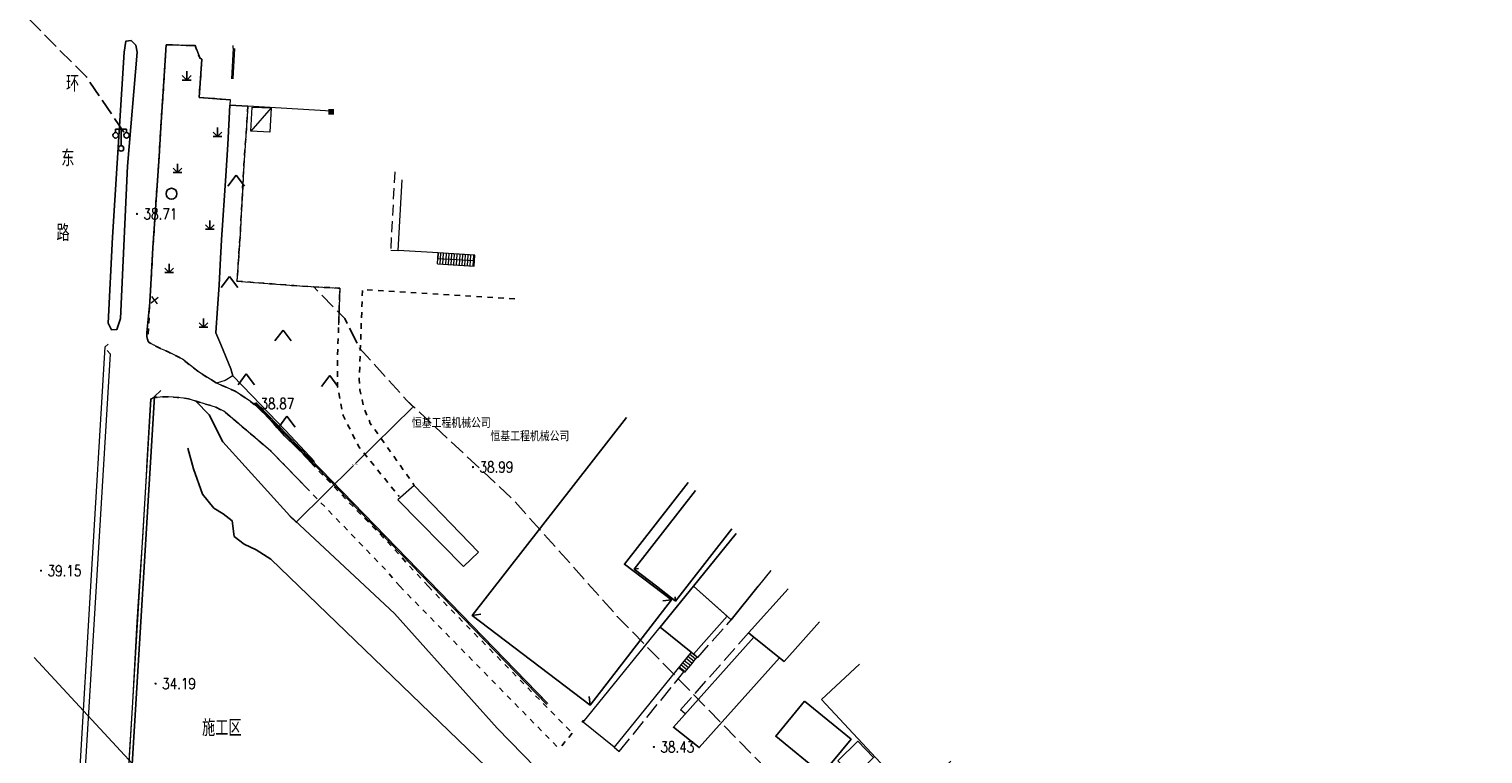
# Model space of a CAD drawing. Extents: x 39508475 to 39522402, y 3783947 to 3795549.
# Tile 278 of 323: x 39520054 to 39520320, y 3789469 to 3789602. Entities that reach past the tile are written whole.
import ezdxf
from ezdxf.enums import TextEntityAlignment as Align

# ---------------------------------------------------------------- set-up
doc = ezdxf.new("R2010")
doc.units = 0
doc.header["$PDSIZE"] = 0.2
for name, pattern in [('X0', [4, 3, -1]), ('X2', [10, 8, -2]), ('X5', [3, 2, -1]), ('X6', [2, 1, -1])]:
    doc.linetypes.add(name, pattern=pattern)
doc.layers.get('0').update_dxf_attribs({"linetype": 'CONTINUOUS'})
doc.layers.get('Defpoints').update_dxf_attribs({"linetype": 'CONTINUOUS'})
for name, color, linetype in [('DLDW', 14, 'CONTINUOUS'), ('DLSS', 4, 'CONTINUOUS'), ('DMTZ', 3, 'CONTINUOUS'), ('GCD', 1, 'CONTINUOUS'), ('JCDL_JMDX_F', 231, 'CONTINUOUS'), ('JCDL_JTX_F', 100, 'CONTINUOUS'), ('JCDL_ZBM', 3, 'CONTINUOUS'), ('JMD', 6, 'CONTINUOUS'), ('SXSS', 5, 'CONTINUOUS'), ('ZBTZ', 3, 'CONTINUOUS'), ('ZJ', 7, 'CONTINUOUS')]:
    doc.layers.add(name, color=color, linetype=linetype)
doc.layers.add('JCDL_ZBX', color=3, linetype='CONTINUOUS', lineweight=0)
doc.layers.add('管理边界', color=1, linetype='CONTINUOUS', lineweight=30)
doc.styles.add('HZ', font='rs', dxfattribs={"width": 0.8, "bigfont": 'hztxt'})
doc.styles.get("Standard").update_dxf_attribs({"font": 'txt', "width": 1.1})
doc.linetypes.add('10411', pattern='A,2,[150,AAA.SHX,S=1,R=0,X=0,Y=1],2,[151,AAA.SHX,S=1,R=0,X=0,Y=3],1e-11', length=4)
doc.linetypes.add('1161', pattern='A,0,[149,AAA.SHX,S=0.15,R=0,X=0,Y=0],-1.6', length=1.6)
doc.linetypes.add('X19', pattern='A,4.5,[145,symbolx.shx,S=1,R=0,X=0,Y=1],4.5,-0.5,[146,symbolx.shx,S=1,R=0,X=0,Y=0],-0.5', length=10)
doc.linetypes.add('X35', pattern='A,2,[150,AAA.SHX,S=1,R=0,X=0,Y=1],2,[177,AAA.SHX,S=1,R=0,X=0,Y=0.8],1e-09', length=4)
doc.linetypes.add('X4', pattern='A,0,-1e-09,[149,symbolx.shx,S=0.15,R=0,X=0,Y=0],-1.6', length=1.6)
doc.dimstyles.get("Standard").update_dxf_attribs({"dimtxt": 0.18, "dimasz": 0.18, "dimexe": 0.18, "dimexo": 0.0625, "dimgap": 0.09, "dimtad": 0, "dimtih": 1, "dimtoh": 1, "dimdec": 4, "dimzin": 0, "dimdsep": 46, "dimtxsty": 'Standard', "dimcen": 0.09, "dimadec": 0, "dimazin": 0, "dimtfac": 1, "dimtdec": 4, "dimtofl": 0, "dimtmove": 0, "dimatfit": 3, "dimfxl": 1, "dimtolj": 1, "dimtzin": 0, "dimarcsym": 0})

# ---------------------------------------------------------------- blocks, each defined once
blk = doc.blocks.new('9420003')
at = {"color": 0, "linetype": 'Continuous'}
for p, q in [((-1.5, -2), (0, 0)), ((0, 0), (1.5, -2))]:
    blk.add_line(p, q, dxfattribs=at)
blk = doc.blocks.new('9530003')
at = {"color": 0}
for p, q in [((-0.8, 0), (0.8, 0)), ((0, 0), (0, 1.6))]:
    blk.add_line(p, q, dxfattribs=at)
at = {"color": 0, "linetype": 'Continuous'}
for points in [[(0, 0), (-0.8, 0.8)], [(0, 0), (0.8, 0.8)]]:
    blk.add_lwpolyline(points, dxfattribs=at)
blk = doc.blocks.new('2360200')
at = {"color": 0, "const_width": 1}
blk.add_lwpolyline([(-0.5, 0), (0.5, 0)], dxfattribs=at)
blk = doc.blocks.new('5820000')
at = {"color": 0, "linetype": 'Continuous'}
blk.add_circle((0, 0), 1, dxfattribs=at)
blk = doc.blocks.new('3521000')
at = {"color": 0}
for p, q in [((-1, 3.5), (1, 3.5)), ((0, 0.5), (0, 3.5))]:
    blk.add_line(p, q, dxfattribs=at)
at = {"color": 0, "linetype": 'Continuous', "flags": 128}
for points in [[(-1, 3.5), (-1, 2.9)], [(1, 3.5), (1, 2.9)]]:
    blk.add_lwpolyline(points, dxfattribs=at)
at = {"color": 0}
for centre in [(-1, 2.4), (1, 2.4), (0, 0)]:
    blk.add_circle(centre, 0.5, dxfattribs=at)
blk = doc.blocks.new('gc200')
at = {"const_width": 0.2}
blk.add_lwpolyline([(-0.1, 0, 1), (0.1, 0, 1)], format="xyb", close=True, dxfattribs=at)
blk = doc.blocks.new('*D333')
at = {"layer": 'Defpoints', "color": 0, "linetype": 'Continuous', "transparency": 16777216}
for p in [(39520123.06, 3789533.95), (39520124.22, 3789532.78), (39520101.67, 3789512.88)]:
    blk.add_point(p, dxfattribs=at)
at = {"layer": '管理边界', "color": 0, "linetype": 'Continuous', "lineweight": -2, "transparency": 16777216}
for p, q in [((39520124.09, 3789532.65), (39520113.7, 3789522.42)), ((39520123.11, 3789533.9), (39520124.34, 3789532.65)), ((39520102.95, 3789511.84), (39520113.33, 3789522.06)), ((39520101.71, 3789512.84), (39520102.95, 3789511.58))]:
    blk.add_line(p, q, dxfattribs=at)
at = {"layer": '管理边界', "color": 0, "linetype": 'Continuous', "transparency": 16777216}
for points in [[(39520124.07, 3789532.67), (39520124.11, 3789532.63), (39520124.22, 3789532.78)], [(39520102.93, 3789511.86), (39520102.97, 3789511.82), (39520102.82, 3789511.71)]]:
    blk.add_solid(points, dxfattribs=at)
at = {"layer": '管理边界', "color": 0, "linetype": 'Continuous', "transparency": 16777216, "insert": (39520113.52, 3789522.24), "char_height": 0.18, "attachment_point": 5}
blk.add_mtext('\\A1;30.0279', dxfattribs=at)

msp = doc.modelspace()

# ---------------------------------------------------------------- linework, layer by layer
at = {"layer": 'DLDW', "lineweight": 0}
msp.add_lwpolyline([(39520091.342, 3789598.322), (39520091.36582, 3789598.82143)], dxfattribs=at)
at = {"layer": 'DLSS', "linetype": 'Continuous'}
for q in [(39520078.1586, 3789535.7653), (39520070.17053, 3789421.69449)]:
    msp.add_line((39520076.9614, 3789534.70383), q, dxfattribs=at)
at = {"layer": 'DLSS', "linetype": 'Continuous', "lineweight": 0}
for points in [[(39520089.972, 3789588.984), (39520085.124, 3789589.32), (39520085.64, 3789596.34), (39520085.292, 3789596.46), (39520084.38, 3789598.812), (39520083.287, 3789598.842), (39520082.743, 3789598.857), (39520080.247, 3789598.925), (39520079.938, 3789598.934), (39520079.136, 3789598.956), (39520078.128, 3789583.872), (39520077.803, 3789578.539), (39520076.687, 3789561.859), (39520076.111, 3789551.863), (39520075.583, 3789546.391), (39520075.547, 3789545.635), (39520075.763, 3789544.831)], [(39520074.244, 3789500), (39520074.827, 3789508.867), (39520075.491, 3789520.242), (39520075.643, 3789522.847), (39520076.279, 3789534.235)], [(39520070.09, 3789431.124), (39520070.299, 3789434.895), (39520071.755, 3789458.455), (39520073.051, 3789478.735), (39520073.819, 3789493.519), (39520074.244, 3789500)]]:
    msp.add_lwpolyline(points, dxfattribs=at)
at = {"layer": 'DLSS', "linetype": 'X6', "flags": 128}
for points in [[(39520089.9718, 3789588.98409), (39520085.1238, 3789589.32009), (39520085.6398, 3789596.34009), (39520085.2918, 3789596.46009), (39520084.3798, 3789598.81209), (39520083.2868, 3789598.84209), (39520082.7428, 3789598.85709), (39520080.2468, 3789598.92509), (39520079.9378, 3789598.93409), (39520079.1358, 3789598.95609), (39520078.1278, 3789583.87209), (39520077.8028, 3789578.53909), (39520076.6868, 3789561.85909), (39520076.1108, 3789551.86309), (39520076.1108, 3789551.86309), (39520076.1108, 3789551.86309), (39520075.7628, 3789544.83109)], [(39520094.0408, 3789587.73109), (39520093.2958, 3789576.97309), (39520092.6358, 3789564.45709), (39520092.0358, 3789555.78109), (39520102.4878, 3789554.95309), (39520110.8038, 3789554.47309), (39520110.3718, 3789540.93709), (39520110.4078, 3789536.47309), (39520111.4278, 3789531.19309), (39520114.2838, 3789525.51709), (39520121.6518, 3789516.40909)], [(39520142.74173, 3789552.51402), (39520125.6208, 3789553.59009), (39520114.9648, 3789554.23809), (39520114.3648, 3789537.87009), (39520114.4848, 3789535.90209), (39520114.8688, 3789534.07809), (39520115.1808, 3789532.71009), (39520116.3808, 3789529.78209), (39520124.4078, 3789518.44709)], [(39520126.9348, 3789500.00009), (39520124.7098, 3789502.42709), (39520121.9508, 3789505.47109), (39520118.7468, 3789508.92709), (39520115.5548, 3789512.21509), (39520112.5428, 3789515.23909), (39520109.6028, 3789518.41909), (39520106.7348, 3789521.27509), (39520103.7468, 3789524.55109), (39520100.7588, 3789527.44309), (39520098.0708, 3789530.45509), (39520095.5748, 3789532.93909), (39520094.5188, 3789533.77909), (39520091.6988, 3789535.65109), (39520088.3268, 3789537.12709), (39520085.0268, 3789539.19109), (39520082.0628, 3789541.53109), (39520079.4828, 3789542.85109), (39520079.0268, 3789543.03809), (39520078.1388, 3789543.40309), (39520077.3438, 3789543.81609), (39520076.9018, 3789544.04509), (39520076.8668, 3789544.06309), (39520075.9908, 3789544.53109), (39520075.7628, 3789544.83109)], [(39520121.7538, 3789500.00009), (39520119.2098, 3789502.98709), (39520098.1858, 3789524.78509), (39520089.6168, 3789532.02609), (39520088.1168, 3789532.74609), (39520083.9288, 3789534.04209), (39520083.1608, 3789534.23409), (39520082.2848, 3789534.39009), (39520081.1088, 3789534.53409), (39520080.4008, 3789534.58209), (39520079.5368, 3789534.63009), (39520078.0248, 3789534.58209), (39520077.4008, 3789534.52209), (39520076.9614, 3789534.70383)], [(39520121.7538, 3789500.00009), (39520150.8988, 3789470.28909)], [(39520126.9348, 3789500.00009), (39520153.2548, 3789473.17009)], [(39520153.2548, 3789473.17009), (39520152.0768, 3789471.73009), (39520150.8988, 3789470.28909)]]:
    msp.add_lwpolyline(points, dxfattribs=at)
at = {"layer": 'DLSS', "linetype": 'X6', "lineweight": 0}
msp.add_lwpolyline([(39520094.041, 3789587.731), (39520093.296, 3789576.973), (39520092.636, 3789564.457), (39520092.036, 3789555.781), (39520102.488, 3789554.953), (39520110.804, 3789554.473), (39520110.58963, 3789547.75602)], dxfattribs=at)
at = {"layer": 'DLSS', "linetype": 'X2', "lineweight": 20}
msp.add_lwpolyline([(39520106.07814, 3789521.99517), (39520103.747, 3789524.551), (39520100.759, 3789527.443), (39520098.071, 3789530.455), (39520095.575, 3789532.939), (39520094.519, 3789533.779), (39520091.699, 3789535.651), (39520088.327, 3789537.127), (39520085.027, 3789539.191), (39520082.063, 3789541.531), (39520079.483, 3789542.851), (39520079.027, 3789543.038), (39520078.139, 3789543.403), (39520077.344, 3789543.816), (39520076.902, 3789544.045), (39520076.867, 3789544.063), (39520075.991, 3789544.531), (39520075.763, 3789544.831)], dxfattribs=at)
at = {"layer": 'DLSS', "color": 114, "linetype": 'X4', "lineweight": 0, "true_color": 0x009944}
msp.add_lwpolyline([(39520091.267, 3789538.479), (39520089.896, 3789537.584), (39520088.327, 3789537.127)], dxfattribs=at)
at = {"layer": 'DLSS', "linetype": 'Continuous', "lineweight": 20}
msp.add_lwpolyline([(39520105.27883, 3789517.43105), (39520098.186, 3789524.785), (39520089.617, 3789532.026), (39520088.117, 3789532.746), (39520083.929, 3789534.042), (39520083.161, 3789534.234), (39520082.285, 3789534.39), (39520081.109, 3789534.534), (39520080.401, 3789534.582), (39520079.537, 3789534.63), (39520078.025, 3789534.582), (39520077.401, 3789534.522), (39520076.279, 3789534.235)], dxfattribs=at)
at = {"layer": 'DMTZ', "color": 1, "linetype": 'X0', "flags": 128}
for points in [[(39520071.35447, 3789583.02443), (39520064.56353, 3789593.07924), (39520034.25204, 3789623.56716), (39520024.92524, 3789633.56761), (39520011.7538, 3789647.28544), (39520002.27759, 3789660.49887), (39519979.75753, 3789680.4378), (39519960.67505, 3789699.9324), (39519940.34134, 3789722.91636), (39519896.32097, 3789767.73896), (39519846.8099, 3789820.17011)], [(39520191.44902, 3789463.76391), (39520161.4846, 3789494.50551), (39520142.2916, 3789516.03412), (39520123.06363, 3789533.94911), (39520114.42902, 3789543.50939), (39520111.72011, 3789548.92235), (39520106.01817, 3789554.78189)]]:
    msp.add_lwpolyline(points, dxfattribs=at)
at = {"layer": 'DMTZ', "linetype": '10411', "flags": 128}
msp.add_lwpolyline([(39520169.966, 3789442.824), (39520139.53569, 3789474.04358), (39520120.82376, 3789495.03257), (39520101.66684, 3789512.88136), (39520089.42845, 3789526.43176), (39520086.97458, 3789531.33511), (39520084.5178, 3789533.85979)], dxfattribs=at)
at = {"layer": 'DMTZ', "linetype": 'X35', "lineweight": 0}
msp.add_lwpolyline([(39520133.4078, 3789503.61509), (39520136.1458, 3789506.24909), (39520124.4078, 3789518.44709), (39520121.4078, 3789515.80709), (39520133.4078, 3789503.61509)], dxfattribs=at)
at = {"layer": 'JCDL_JMDX_F', "linetype": 'Continuous', "lineweight": 0}
for points in [[(39520076.344, 3789551.775), (39520077.641, 3789552.825)], [(39520077.517, 3789551.652), (39520076.468, 3789552.948)], [(39520154.97799, 3789475.36421), (39520155.2614, 3789475.14371)], [(39520155.13152, 3789475.56152), (39520155.41492, 3789475.34101)]]:
    msp.add_lwpolyline(points, dxfattribs=at)
at = {"layer": 'JCDL_JTX_F', "linetype": 'Continuous', "lineweight": 0}
for points in [[(39520065.37448, 3789500), (39520067.946, 3789543.737)], [(39520067.946, 3789543.73699), (39520068.54391, 3789544.2685)], [(39520068.86, 3789542.494), (39520068.32926, 3789543.09259)], [(39520068.86, 3789542.494), (39520066.30648, 3789500)], [(39520074.3095, 3789500), (39520076.363, 3789534.17301)], [(39520076.363, 3789534.17301), (39520076.96159, 3789534.70374)], [(39520061.364, 3789431.789), (39520065.37448, 3789500)], [(39520066.30648, 3789500), (39520062.137, 3789430.61399)], [(39520069.63999, 3789422.293), (39520074.3095, 3789500)]]:
    msp.add_lwpolyline(points, dxfattribs=at)
at = {"layer": 'JCDL_ZBM', "linetype": 'Continuous', "lineweight": 0}
for points in [[(39520090.755, 3789587.919), (39520090.352, 3789580.711), (39520089.983, 3789575.031), (39520089.239, 3789563.307), (39520088.987, 3789558.759), (39520088.783, 3789555.051), (39520088.471, 3789550.815), (39520088.183, 3789546.315), (39520089.059, 3789544.179), (39520090.931, 3789539.751), (39520091.267, 3789538.479), (39520089.896, 3789537.584), (39520088.327, 3789537.127), (39520085.027, 3789539.191), (39520082.063, 3789541.531), (39520079.483, 3789542.851), (39520079.027, 3789543.038), (39520078.139, 3789543.403), (39520077.344, 3789543.816), (39520076.902, 3789544.045), (39520076.867, 3789544.063), (39520075.991, 3789544.531), (39520075.763, 3789544.831), (39520075.547, 3789545.635), (39520075.583, 3789546.391), (39520076.111, 3789551.863), (39520076.687, 3789561.859), (39520077.803, 3789578.539), (39520078.128, 3789583.872), (39520079.136, 3789598.956), (39520079.938, 3789598.934), (39520080.247, 3789598.925), (39520083.287, 3789598.842), (39520084.38, 3789598.812), (39520085.292, 3789596.46), (39520085.64, 3789596.34), (39520085.124, 3789589.32), (39520089.972, 3789588.984), (39520090.812, 3789588.937), (39520090.755, 3789587.919)], [(39520106.22043, 3789522.80767), (39520100.879, 3789528.471), (39520094.747, 3789534.867), (39520091.267, 3789538.479), (39520090.931, 3789539.751), (39520089.059, 3789544.179), (39520088.183, 3789546.315), (39520088.471, 3789550.815), (39520088.783, 3789555.051), (39520088.987, 3789558.759), (39520089.239, 3789563.307), (39520089.983, 3789575.031), (39520090.352, 3789580.711), (39520090.755, 3789587.919)], [(39520090.755, 3789587.919), (39520094.041, 3789587.731), (39520093.296, 3789576.973), (39520092.636, 3789564.457), (39520092.036, 3789555.781), (39520102.488, 3789554.953), (39520110.804, 3789554.473), (39520110.58963, 3789547.75602)]]:
    msp.add_lwpolyline(points, dxfattribs=at)
at = {"layer": 'JCDL_ZBX', "color": 114, "linetype": 'X4', "lineweight": 0, "true_color": 0x009944}
msp.add_lwpolyline([(39520091.2668, 3789538.47909), (39520089.8958, 3789537.58409), (39520088.3268, 3789537.12709)], dxfattribs=at)
at = {"layer": 'JMD', "linetype": 'Continuous'}
for p, q in [((39520098.80395, 3789529.84676), (39520098.98355, 3789530.02068)), ((39520105.76048, 3789522.66298), (39520105.94007, 3789522.8369)), ((39520109.23874, 3789519.07109), (39520109.41834, 3789519.24501)), ((39520112.71701, 3789515.4792), (39520112.8966, 3789515.65312)), ((39520116.19527, 3789511.88731), (39520116.37487, 3789512.06122)), ((39520119.67354, 3789508.29542), (39520119.85313, 3789508.46933)), ((39520123.1518, 3789504.70353), (39520123.3314, 3789504.87744)), ((39520126.63007, 3789501.11164), (39520126.80966, 3789501.28555)), ((39520130.10833, 3789497.51975), (39520130.28792, 3789497.69366)), ((39520171.40317, 3789497.53278), (39520169.81743, 3789497.31966)), ((39520133.58659, 3789493.92786), (39520133.76619, 3789494.10177)), ((39520134.96337, 3789494.67179), (39520136.54996, 3789494.8785)), ((39520137.06486, 3789490.33597), (39520137.24445, 3789490.50988)), ((39520140.54312, 3789486.74408), (39520140.72272, 3789486.91799)), ((39520144.02139, 3789483.15219), (39520144.20098, 3789483.3261)), ((39520147.49965, 3789479.5603), (39520147.67925, 3789479.73421)), ((39520156.53491, 3789478.30192), (39520156.32473, 3789479.88806))]:
    msp.add_line(p, q, dxfattribs=at)
at = {"layer": 'JMD', "color": 6, "linetype": 'Continuous'}
msp.add_line((39520054.99697, 3789486.97539), (39520077.80025, 3789462.39063), dxfattribs=at)
at = {"layer": 'JMD', "linetype": 'Continuous', "lineweight": 0}
for points in [[(39520091.342, 3789598.322), (39520091.025, 3789592.761)], [(39520091.591, 3789598.308), (39520091.274, 3789592.747)], [(39520094.807, 3789587.589), (39520098.253, 3789587.415), (39520098.029, 3789582.983), (39520094.583, 3789583.158), (39520094.807, 3789587.589)], [(39520098.253, 3789587.415), (39520094.583, 3789583.158)], [(39520135.19553, 3789560.51488), (39520128.7788, 3789560.91509), (39520121.4868, 3789561.36909), (39520122.22309, 3789574.2689)], [(39520128.6498, 3789558.91909), (39520135.3358, 3789558.50309), (39520135.4648, 3789560.49809), (39520128.7788, 3789560.91509), (39520128.7148, 3789559.91709), (39520135.3908, 3789559.52309)], [(39520128.6498, 3789558.91909), (39520128.7748, 3789560.91509)], [(39520128.6498, 3789558.91909), (39520128.7088, 3789559.91709)], [(39520129.1488, 3789558.88809), (39520129.2728, 3789560.88409)], [(39520129.1488, 3789558.88809), (39520129.2078, 3789559.88809)], [(39520129.6478, 3789558.85709), (39520129.7718, 3789560.85309)], [(39520129.6478, 3789558.85709), (39520129.7068, 3789559.85809)], [(39520130.1468, 3789558.82609), (39520130.2708, 3789560.82209)], [(39520130.1468, 3789558.82609), (39520130.2058, 3789559.82909)], [(39520130.6458, 3789558.79509), (39520130.7698, 3789560.79109)], [(39520130.6458, 3789558.79509), (39520130.7048, 3789559.80009)], [(39520131.1448, 3789558.76409), (39520131.2688, 3789560.76009)], [(39520131.1448, 3789558.76409), (39520131.2038, 3789559.77009)], [(39520131.6438, 3789558.73309), (39520131.7678, 3789560.72909)], [(39520131.6438, 3789558.73309), (39520131.7028, 3789559.74109)], [(39520132.1428, 3789558.70209), (39520132.2668, 3789560.69709)], [(39520132.1428, 3789558.70209), (39520132.2028, 3789559.71109)], [(39520132.6418, 3789558.67109), (39520132.7658, 3789560.66609)], [(39520132.6418, 3789558.67109), (39520132.7018, 3789559.68209)], [(39520133.1408, 3789558.64009), (39520133.2648, 3789560.63509)], [(39520133.1408, 3789558.64009), (39520133.2008, 3789559.65209)], [(39520133.6398, 3789558.60909), (39520133.7638, 3789560.60409)], [(39520133.6398, 3789558.60909), (39520133.6998, 3789559.62309)], [(39520134.1388, 3789558.57709), (39520134.2628, 3789560.57309)], [(39520134.1388, 3789558.57709), (39520134.1988, 3789559.59309)], [(39520134.6378, 3789558.54609), (39520134.7618, 3789560.54209)], [(39520134.6378, 3789558.54609), (39520134.6978, 3789559.56409)], [(39520135.1368, 3789558.51509), (39520135.2608, 3789560.51109)], [(39520135.1368, 3789558.51509), (39520135.1968, 3789559.53409)], [(39520189.52058, 3789502.91676), (39520187.19071, 3789500.00009)], [(39520174.97347, 3789487.95828), (39520160.9048, 3789470.57609), (39520155.2614, 3789475.14371), (39520169.33006, 3789492.52589), (39520174.97347, 3789487.95828)], [(39520174.97347, 3789487.95827), (39520174.6589, 3789487.56962), (39520174.34434, 3789487.18097), (39520174.02978, 3789486.79232), (39520173.71521, 3789486.40367), (39520173.40065, 3789486.01502), (39520173.08609, 3789485.62637), (39520172.77152, 3789485.23772), (39520172.709, 3789485.16047)], [(39520175.44814, 3789486.28759), (39520174.34434, 3789487.18097)], [(39520175.7627, 3789486.67624), (39520174.6589, 3789487.56962)], [(39520176.07727, 3789487.06489), (39520174.97347, 3789487.95827)], [(39520173.87532, 3789484.34433), (39520172.77152, 3789485.23772)], [(39520174.18989, 3789484.73298), (39520173.08609, 3789485.62637)], [(39520174.50445, 3789485.12163), (39520173.40065, 3789486.01502)], [(39520174.81901, 3789485.51028), (39520173.71521, 3789486.40367)], [(39520173.8128, 3789484.26709), (39520173.87532, 3789484.34433), (39520174.18989, 3789484.73298), (39520174.50445, 3789485.12163), (39520174.81901, 3789485.51028), (39520175.13358, 3789485.89893), (39520175.44814, 3789486.28759), (39520175.7627, 3789486.67624), (39520176.07727, 3789487.06489)], [(39520175.13358, 3789485.89893), (39520174.02978, 3789486.79232)]]:
    msp.add_lwpolyline(points, dxfattribs=at)
at = {"layer": 'JMD', "linetype": 'X19', "lineweight": 0}
msp.add_lwpolyline([(39520109.238, 3789586.86), (39520094.041, 3789587.731), (39520090.755, 3789587.919)], dxfattribs=at)
at = {"layer": 'JMD', "linetype": 'X5', "lineweight": 0}
msp.add_lwpolyline([(39520120.84209, 3789575.73311), (39520120.0998, 3789561.45509), (39520121.4868, 3789561.36909)], dxfattribs=at)
at = {"layer": 'JMD', "color": 7, "linetype": 'Continuous', "flags": 128}
msp.add_lwpolyline([(39520095.32569, 3789533.43865), (39520148.60993, 3789478.41375)], dxfattribs=at)
at = {"layer": 'JMD', "linetype": 'Continuous', "flags": 128}
for points in [[(39520095.50528, 3789533.61257), (39520148.78952, 3789478.58766)], [(39520174.39308, 3789518.95569), (39520162.78216, 3789504.02479), (39520171.40317, 3789497.53278), (39520156.53491, 3789478.30192), (39520134.96337, 3789494.67179), (39520163.18245, 3789530.84176)], [(39520168.6258, 3789500.00009), (39520164.5678, 3789503.15209), (39520175.77719, 3789517.48819)], [(39520182.37924, 3789510.48837), (39520174.2338, 3789500.00009)], [(39520175.37975, 3789500.00011), (39520183.18075, 3789509.63857)], [(39520164.5678, 3789503.15209), (39520165.3608, 3789503.25109)], [(39520174.2338, 3789500.00009), (39520172.1238, 3789497.28309), (39520172.0228, 3789497.36209), (39520168.6258, 3789500.00009)], [(39520181.52956, 3789494.52856), (39520175.38652, 3789487.62396), (39520174.97347, 3789487.95828), (39520169.33006, 3789492.52589), (39520175.37976, 3789500.00012), (39520181.52956, 3789494.52856)], [(39520172.1238, 3789497.28309), (39520172.0258, 3789498.07609)], [(39520187.19071, 3789500.00009), (39520182.28288, 3789493.85617), (39520175.37975, 3789500.00011), (39520175.37977, 3789500.00011)], [(39520198.41017, 3789493.49159), (39520191.93681, 3789486.26409), (39520191.08428, 3789486.94718), (39520186.38787, 3789490.71025), (39520185.43638, 3789491.47264), (39520192.68315, 3789499.56365)], [(39520191.08428, 3789486.94718), (39520176.45181, 3789470.53409), (39520171.7178, 3789474.25009), (39520186.38787, 3789490.71025), (39520191.08428, 3789486.94718)], [(39520198.75867, 3789479.29811), (39520205.69866, 3789485.76396)], [(39520222.38868, 3789468.06838), (39520215.3398, 3789461.50109), (39520198.75867, 3789479.29811)], [(39520195.6838, 3789478.98709), (39520204.1658, 3789472.03709), (39520198.8908, 3789465.64309), (39520190.4088, 3789472.59309), (39520195.6838, 3789478.98709)], [(39520201.7288, 3789468.09309), (39520205.4008, 3789471.67109), (39520208.2848, 3789468.70209), (39520204.6128, 3789465.12409), (39520201.7288, 3789468.09309)]]:
    msp.add_lwpolyline(points, dxfattribs=at)
at = {"layer": 'JMD', "linetype": 'X0', "lineweight": 0}
for points in [[(39520175.38652, 3789487.62396), (39520176.1598, 3789486.99809), (39520182.2828, 3789493.85609), (39520181.54344, 3789494.51621)], [(39520173.87166, 3789476.666), (39520173.0348, 3789477.41209), (39520185.43638, 3789491.47264), (39520186.38787, 3789490.71025)], [(39520160.90343, 3789470.57436), (39520161.8478, 3789469.82209), (39520173.60567, 3789484.34922), (39520172.66198, 3789485.10238)]]:
    msp.add_lwpolyline(points, dxfattribs=at)
at = {"layer": 'SXSS', "linetype": 'Continuous', "flags": 128}
msp.add_lwpolyline([(39520083.05676, 3789525.26671), (39520084.09693, 3789521.45623), (39520085.71496, 3789516.83745), (39520087.79528, 3789514.29714), (39520089.52888, 3789513.25791), (39520091.14691, 3789511.98775), (39520091.49363, 3789509.10102), (39520093.34281, 3789507.71538), (39520095.53871, 3789506.67616), (39520098.19689, 3789504.94412), (39520209.43169, 3789397.62339), (39520292.82333, 3789310.98652), (39520396.462, 3789203.719), (39520597.633, 3788994.519), (39520617.91147, 3788972.34749), (39520621.455, 3788969.49), (39520679.328, 3788909.878), (39520724.0845, 3788856.25547)], dxfattribs=at)
at = {"layer": 'ZBTZ', "linetype": '1161', "flags": 128}
msp.add_lwpolyline([(39520068.52822, 3789548.10322), (39520069.29049, 3789563.79669), (39520071.42487, 3789597.62143), (39520071.72978, 3789599.60216), (39520072.73993, 3789599.71921), (39520073.56447, 3789598.89518), (39520073.78934, 3789597.62167), (39520072.06532, 3789576.79614), (39520070.79251, 3789548.96767), (39520070.1179, 3789546.94504), (39520069.14346, 3789546.87013)], close=True, dxfattribs=at)

# ---------------------------------------------------------------- block references
at = {"layer": 'DLDW'}
for name, p in [('2360200', (39520109.238, 3789586.717)), ('5820000', (39520080.084, 3789571.74))]:
    msp.add_blockref(name, p, dxfattribs=at)
at = {"layer": 'DLDW', "linetype": 'Continuous'}
msp.add_blockref('3521000', (39520070.88021, 3789580.01917), dxfattribs=at)
at = {"layer": 'GCD', "linetype": 'Continuous'}
ref = msp.add_blockref('gc200', (39520073.776, 3789568.057, 38.709), dxfattribs=at)
ref.add_attrib('height', '38.71', dxfattribs={"linetype": 'Continuous', "height": 2, "style": 'HZ', "width": 0.8}).set_placement((39520074.976, 3789568.057, 38.709), align=Align.MIDDLE_LEFT)
ref = msp.add_blockref('gc200', (39520095.122, 3789533.383, 38.866), dxfattribs=at)
ref.add_attrib('height', '38.87', dxfattribs={"linetype": 'Continuous', "height": 2, "style": 'HZ', "width": 0.8}).set_placement((39520096.322, 3789533.383, 38.866), align=Align.MIDDLE_LEFT)
ref = msp.add_blockref('gc200', (39520135.1206, 3789521.786, 38.99), dxfattribs=at)
ref.add_attrib('height', '38.99', dxfattribs={"linetype": 'Continuous', "height": 2, "style": 'HZ', "width": 0.8}).set_placement((39520136.3206, 3789521.786, 38.99), align=Align.MIDDLE_LEFT)
ref = msp.add_blockref('gc200', (39520056.2593, 3789502.844, 39.15), dxfattribs=at)
ref.add_attrib('height', '39.15', dxfattribs={"linetype": 'Continuous', "height": 2, "style": 'HZ', "width": 0.8}).set_placement((39520057.4593, 3789502.844, 39.15), align=Align.MIDDLE_LEFT)
ref = msp.add_blockref('gc200', (39520077.1674, 3789482.206, 34.19), dxfattribs=at)
ref.add_attrib('height', '34.19', dxfattribs={"linetype": 'Continuous', "height": 2, "style": 'HZ', "width": 0.8}).set_placement((39520078.3674, 3789482.206, 34.19), align=Align.MIDDLE_LEFT)
ref = msp.add_blockref('gc200', (39520168.1586, 3789470.643, 38.429), dxfattribs=at)
ref.add_attrib('height', '38.43', dxfattribs={"linetype": 'Continuous', "height": 2, "style": 'HZ', "width": 0.8}).set_placement((39520169.3586, 3789470.643, 38.429), align=Align.MIDDLE_LEFT)
at = {"layer": 'JMD'}
msp.add_blockref('2360200', (39520109.2378, 3789586.71709), dxfattribs=at)
at = {"layer": 'ZBTZ'}
for name, p in [('9530003', (39520082.856, 3789592.528)), ('9530003', (39520088.488, 3789582.224)), ('9530003', (39520081.192, 3789575.632)), ('9420003', (39520091.88, 3789575.12)), ('9530003', (39520087.08, 3789565.264)), ('9530003', (39520079.656, 3789557.328)), ('9420003', (39520090.664, 3789556.624)), ('9530003', (39520085.928, 3789547.344)), ('9420003', (39520100.456, 3789546.832)), ('9420003', (39520093.736, 3789538.832)), ('9420003', (39520108.968, 3789538.512)), ('9420003', (39520101.16, 3789531.088))]:
    msp.add_blockref(name, p, dxfattribs=at)

# ---------------------------------------------------------------- texts
at = {"layer": 'DLDW', "linetype": 'Continuous', "style": 'HZ', "width": 0.8}
msp.add_text('施工区', height=3, dxfattribs=at).set_placement((39520089.26051, 3789474.28115), align=Align.MIDDLE)
at = {"layer": 'DLSS', "linetype": 'Continuous', "style": 'HZ', "width": 0.8}
for s, p in [('环', (39520060.81814, 3789590.35939)), ('东', (39520059.95044, 3789576.73013)), ('路', (39520059.08274, 3789563.10087))]:
    msp.add_text(s, height=3, dxfattribs=at).set_placement(p)
at = {"layer": 'ZJ', "style": 'HZ', "width": 0.8}
for p in [(39520123.97359, 3789528.40159), (39520138.31909, 3789525.96489)]:
    msp.add_text('恒基工程机械公司', height=1.8, dxfattribs=at).set_placement(p, align=Align.BOTTOM_LEFT)

# ---------------------------------------------------------------- dimensions: what is measured, and where the dimension line sits
at = {"layer": '管理边界', "color": 1, "linetype": 'Continuous'}
dim = msp.add_aligned_dim(p1=(39520101.66684, 3789512.88136), p2=(39520123.06363, 3789533.94911), distance=-1.64247, dimstyle='Standard', dxfattribs=at)
dim.commit()
dim.dimension.update_dxf_attribs({"geometry": '*D333', "text_midpoint": (39520113.5176, 3789522.24487)})

doc.saveas('drawing.dxf')
